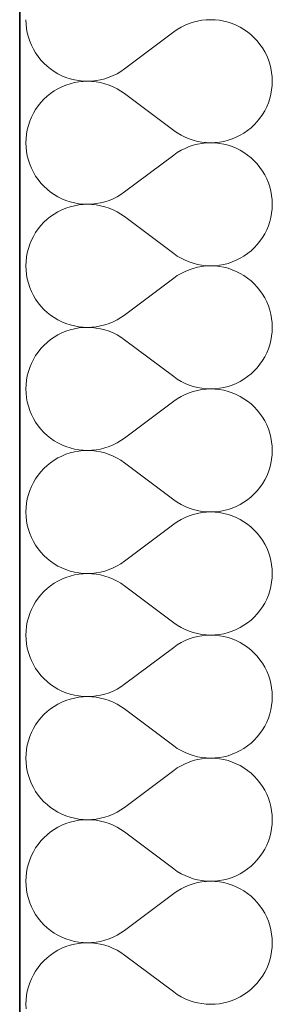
# Model space of a CAD drawing. Header units: millimetres. Extents: x -1465 to 393277, y -3788 to 454312.
# Tile 875 of 958: x 348723 to 348879, y 368193 to 368802. Entities that reach past the tile are written whole.
import ezdxf

# ---------------------------------------------------------------- set-up
doc = ezdxf.new("R2010")
doc.units = ezdxf.units.MM
doc.layers.add('- A - ocieplenie', color=8, linetype='Continuous')

# ---------------------------------------------------------------- blocks, each defined once
blk = doc.blocks.new('*X29')
at = {"layer": '- A - ocieplenie', "linetype": 'Continuous', "lineweight": 13, "ltscale": 100}
for p, q in [((19781.29, 395214.04), (19781.38, 395211.32)), ((19781.38, 395211.32), (19781.68, 395208.62)), ((19877.29, 395209.36), (19874.95, 395207.97)), ((19879.72, 395210.58), (19877.29, 395209.36)), ((19882.23, 395211.63), (19879.72, 395210.58)), ((19884.81, 395212.49), (19882.23, 395211.63)), ((19887.45, 395213.16), (19884.81, 395212.49)), ((19890.13, 395213.65), (19887.45, 395213.16)), ((19892.83, 395213.94), (19890.13, 395213.65)), ((19895.55, 395214.04), (19892.83, 395213.94)), ((19898.27, 395213.94), (19895.55, 395214.04)), ((19900.97, 395213.66), (19898.27, 395213.94)), ((19903.65, 395213.17), (19900.97, 395213.66)), ((19906.29, 395212.5), (19903.65, 395213.17)), ((19908.87, 395211.64), (19906.29, 395212.5)), ((19911.38, 395210.6), (19908.87, 395211.64)), ((19913.82, 395209.39), (19911.38, 395210.6)), ((19916.16, 395208), (19913.82, 395209.39)), ((19781.68, 395208.62), (19782.16, 395205.94)), ((19782.16, 395205.94), (19782.83, 395203.3)), ((19782.83, 395203.3), (19783.69, 395200.72)), ((19872.72, 395206.42), (19842.24, 395183.56)), ((19874.95, 395207.97), (19872.72, 395206.42)), ((19918.39, 395206.45), (19916.16, 395208)), ((19920.51, 395204.74), (19918.39, 395206.45)), ((19922.5, 395202.89), (19920.51, 395204.74)), ((19783.69, 395200.72), (19784.73, 395198.21)), ((19784.73, 395198.21), (19785.95, 395195.78)), ((19924.36, 395200.9), (19922.5, 395202.89)), ((19926.06, 395198.78), (19924.36, 395200.9)), ((19927.62, 395196.55), (19926.06, 395198.78)), ((19785.95, 395195.78), (19787.34, 395193.44)), ((19787.34, 395193.44), (19788.89, 395191.2)), ((19788.89, 395191.2), (19790.6, 395189.08)), ((19929.01, 395194.21), (19927.62, 395196.55)), ((19930.22, 395191.78), (19929.01, 395194.21)), ((19931.26, 395189.26), (19930.22, 395191.78)), ((19790.6, 395189.08), (19792.45, 395187.09)), ((19792.45, 395187.09), (19794.45, 395185.24)), ((19794.45, 395185.24), (19796.56, 395183.53)), ((19932.12, 395186.68), (19931.26, 395189.26)), ((19932.8, 395184.05), (19932.12, 395186.68)), ((19796.56, 395183.53), (19798.8, 395181.98)), ((19798.8, 395181.98), (19801.14, 395180.6)), ((19801.14, 395180.6), (19803.57, 395179.38)), ((19803.57, 395179.38), (19806.09, 395178.34)), ((19832.72, 395178.36), (19835.24, 395179.4)), ((19835.24, 395179.4), (19837.67, 395180.62)), ((19837.67, 395180.62), (19840.01, 395182.01)), ((19840.01, 395182.01), (19842.24, 395183.56)), ((19933.28, 395181.37), (19932.8, 395184.05)), ((19933.57, 395178.66), (19933.28, 395181.37)), ((19806.09, 395173.55), (19803.57, 395172.51)), ((19806.09, 395178.34), (19808.67, 395177.48)), ((19808.67, 395174.41), (19806.09, 395173.55)), ((19808.67, 395177.48), (19811.31, 395176.81)), ((19811.31, 395175.08), (19808.67, 395174.41)), ((19811.31, 395176.81), (19813.98, 395176.33)), ((19813.98, 395175.56), (19811.31, 395175.08)), ((19813.98, 395176.33), (19816.69, 395176.04)), ((19816.69, 395175.85), (19813.98, 395175.56)), ((19816.69, 395176.04), (19819.41, 395175.94)), ((19819.41, 395175.94), (19816.69, 395175.85)), ((19819.41, 395175.94), (19822.13, 395176.04)), ((19822.13, 395175.85), (19819.41, 395175.94)), ((19822.13, 395176.04), (19824.83, 395176.34)), ((19824.83, 395175.55), (19822.13, 395175.85)), ((19824.83, 395176.34), (19827.51, 395176.82)), ((19827.51, 395175.07), (19824.83, 395175.55)), ((19827.51, 395176.82), (19830.14, 395177.5)), ((19830.14, 395174.39), (19827.51, 395175.07)), ((19830.14, 395177.5), (19832.72, 395178.36)), ((19832.72, 395173.53), (19830.14, 395174.39)), ((19835.24, 395172.49), (19832.72, 395173.53)), ((19933.28, 395170.52), (19933.57, 395173.23)), ((19933.67, 395175.94), (19933.57, 395178.66)), ((19933.57, 395173.23), (19933.67, 395175.94)), ((19794.45, 395166.65), (19792.45, 395164.8)), ((19796.56, 395168.35), (19794.45, 395166.65)), ((19798.8, 395169.91), (19796.56, 395168.35)), ((19801.14, 395171.29), (19798.8, 395169.91)), ((19803.57, 395172.51), (19801.14, 395171.29)), ((19837.67, 395171.27), (19835.24, 395172.49)), ((19840.01, 395169.88), (19837.67, 395171.27)), ((19842.24, 395168.33), (19840.01, 395169.88)), ((19872.72, 395145.47), (19842.24, 395168.33)), ((19932.12, 395165.21), (19932.8, 395167.84)), ((19932.8, 395167.84), (19933.28, 395170.52)), ((19788.89, 395160.69), (19787.34, 395158.45)), ((19790.6, 395162.8), (19788.89, 395160.69)), ((19792.45, 395164.8), (19790.6, 395162.8)), ((19930.22, 395160.11), (19931.26, 395162.63)), ((19931.26, 395162.63), (19932.12, 395165.21)), ((19785.95, 395156.11), (19784.73, 395153.68)), ((19787.34, 395158.45), (19785.95, 395156.11)), ((19926.06, 395153.11), (19927.62, 395155.34)), ((19927.62, 395155.34), (19929.01, 395157.68)), ((19929.01, 395157.68), (19930.22, 395160.11)), ((19782.83, 395148.59), (19782.16, 395145.95)), ((19783.69, 395151.17), (19782.83, 395148.59)), ((19784.73, 395153.68), (19783.69, 395151.17)), ((19920.51, 395147.15), (19922.5, 395149)), ((19922.5, 395149), (19924.36, 395150.99)), ((19924.36, 395150.99), (19926.06, 395153.11)), ((19781.68, 395143.27), (19781.38, 395140.57)), ((19782.16, 395145.95), (19781.68, 395143.27)), ((19872.72, 395145.47), (19874.95, 395143.91)), ((19874.95, 395143.91), (19877.29, 395142.52)), ((19877.29, 395142.52), (19879.72, 395141.3)), ((19911.38, 395141.28), (19913.82, 395142.5)), ((19913.82, 395142.5), (19916.16, 395143.89)), ((19916.16, 395143.89), (19918.39, 395145.44)), ((19918.39, 395145.44), (19920.51, 395147.15)), ((19781.38, 395140.57), (19781.29, 395137.85)), ((19781.29, 395137.85), (19781.38, 395135.13)), ((19879.72, 395141.3), (19882.23, 395140.26)), ((19882.23, 395140.26), (19884.81, 395139.4)), ((19884.81, 395136.3), (19882.23, 395135.44)), ((19884.81, 395139.4), (19887.45, 395138.73)), ((19887.45, 395136.97), (19884.81, 395136.3)), ((19887.45, 395138.73), (19890.13, 395138.24)), ((19890.13, 395137.46), (19887.45, 395136.97)), ((19890.13, 395138.24), (19892.83, 395137.95)), ((19892.83, 395137.75), (19890.13, 395137.46)), ((19892.83, 395137.95), (19895.55, 395137.85)), ((19895.55, 395137.85), (19892.83, 395137.75)), ((19895.55, 395137.85), (19898.27, 395137.94)), ((19898.27, 395137.75), (19895.55, 395137.85)), ((19898.27, 395137.94), (19900.97, 395138.23)), ((19900.97, 395137.46), (19898.27, 395137.75)), ((19900.97, 395138.23), (19903.65, 395138.72)), ((19903.65, 395136.98), (19900.97, 395137.46)), ((19903.65, 395138.72), (19906.29, 395139.39)), ((19906.29, 395136.31), (19903.65, 395136.98)), ((19906.29, 395139.39), (19908.87, 395140.24)), ((19908.87, 395135.45), (19906.29, 395136.31)), ((19908.87, 395140.24), (19911.38, 395141.28)), ((19781.38, 395135.13), (19781.68, 395132.43)), ((19781.68, 395132.43), (19782.16, 395129.75)), ((19872.72, 395130.23), (19842.24, 395107.37)), ((19874.95, 395131.78), (19872.72, 395130.23)), ((19877.29, 395133.17), (19874.95, 395131.78)), ((19879.72, 395134.39), (19877.29, 395133.17)), ((19882.23, 395135.44), (19879.72, 395134.39)), ((19911.38, 395134.41), (19908.87, 395135.45)), ((19913.82, 395133.2), (19911.38, 395134.41)), ((19916.16, 395131.81), (19913.82, 395133.2)), ((19918.39, 395130.26), (19916.16, 395131.81)), ((19920.51, 395128.55), (19918.39, 395130.26)), ((19782.16, 395129.75), (19782.83, 395127.11)), ((19782.83, 395127.11), (19783.69, 395124.53)), ((19783.69, 395124.53), (19784.73, 395122.02)), ((19922.5, 395126.7), (19920.51, 395128.55)), ((19924.36, 395124.71), (19922.5, 395126.7)), ((19926.06, 395122.59), (19924.36, 395124.71)), ((19784.73, 395122.02), (19785.95, 395119.59)), ((19785.95, 395119.59), (19787.34, 395117.25)), ((19927.62, 395120.36), (19926.06, 395122.59)), ((19929.01, 395118.02), (19927.62, 395120.36)), ((19930.22, 395115.59), (19929.01, 395118.02)), ((19787.34, 395117.25), (19788.89, 395115.01)), ((19788.89, 395115.01), (19790.6, 395112.89)), ((19790.6, 395112.89), (19792.45, 395110.9)), ((19931.26, 395113.07), (19930.22, 395115.59)), ((19932.12, 395110.49), (19931.26, 395113.07)), ((19792.45, 395110.9), (19794.45, 395109.05)), ((19794.45, 395109.05), (19796.56, 395107.34)), ((19796.56, 395107.34), (19798.8, 395105.79)), ((19798.8, 395105.79), (19801.14, 395104.41)), ((19837.67, 395104.43), (19840.01, 395105.82)), ((19840.01, 395105.82), (19842.24, 395107.37)), ((19932.8, 395107.86), (19932.12, 395110.49)), ((19933.28, 395105.18), (19932.8, 395107.86)), ((19801.14, 395104.41), (19803.57, 395103.19)), ((19803.57, 395103.19), (19806.09, 395102.15)), ((19806.09, 395102.15), (19808.67, 395101.29)), ((19808.67, 395101.29), (19811.31, 395100.62)), ((19811.31, 395100.62), (19813.98, 395100.14)), ((19813.98, 395100.14), (19816.69, 395099.85)), ((19816.69, 395099.66), (19813.98, 395099.37)), ((19816.69, 395099.85), (19819.41, 395099.75)), ((19819.41, 395099.75), (19816.69, 395099.66)), ((19819.41, 395099.75), (19822.13, 395099.85)), ((19822.13, 395099.66), (19819.41, 395099.75)), ((19822.13, 395099.85), (19824.83, 395100.15)), ((19824.83, 395099.36), (19822.13, 395099.66)), ((19824.83, 395100.15), (19827.51, 395100.63)), ((19827.51, 395100.63), (19830.14, 395101.31)), ((19830.14, 395101.31), (19832.72, 395102.17)), ((19832.72, 395102.17), (19835.24, 395103.21)), ((19835.24, 395103.21), (19837.67, 395104.43)), ((19933.57, 395102.47), (19933.28, 395105.18)), ((19933.67, 395099.75), (19933.57, 395102.47)), ((19933.57, 395097.04), (19933.67, 395099.75)), ((19798.8, 395093.72), (19796.56, 395092.16)), ((19801.14, 395095.1), (19798.8, 395093.72)), ((19803.57, 395096.32), (19801.14, 395095.1)), ((19806.09, 395097.36), (19803.57, 395096.32)), ((19808.67, 395098.22), (19806.09, 395097.36)), ((19811.31, 395098.89), (19808.67, 395098.22)), ((19813.98, 395099.37), (19811.31, 395098.89)), ((19827.51, 395098.88), (19824.83, 395099.36)), ((19830.14, 395098.2), (19827.51, 395098.88)), ((19832.72, 395097.34), (19830.14, 395098.2)), ((19835.24, 395096.3), (19832.72, 395097.34)), ((19837.67, 395095.08), (19835.24, 395096.3)), ((19840.01, 395093.69), (19837.67, 395095.08)), ((19842.24, 395092.14), (19840.01, 395093.69)), ((19932.8, 395091.65), (19933.28, 395094.33)), ((19933.28, 395094.33), (19933.57, 395097.04)), ((19792.45, 395088.6), (19790.6, 395086.61)), ((19794.45, 395090.46), (19792.45, 395088.6)), ((19796.56, 395092.16), (19794.45, 395090.46)), ((19872.72, 395069.28), (19842.24, 395092.14)), ((19931.26, 395086.44), (19932.12, 395089.02)), ((19932.12, 395089.02), (19932.8, 395091.65)), ((19787.34, 395082.26), (19785.95, 395079.92)), ((19788.89, 395084.5), (19787.34, 395082.26)), ((19790.6, 395086.61), (19788.89, 395084.5)), ((19927.62, 395079.15), (19929.01, 395081.49)), ((19929.01, 395081.49), (19930.22, 395083.92)), ((19930.22, 395083.92), (19931.26, 395086.44)), ((19784.73, 395077.49), (19783.69, 395074.98)), ((19785.95, 395079.92), (19784.73, 395077.49)), ((19924.36, 395074.8), (19926.06, 395076.92)), ((19926.06, 395076.92), (19927.62, 395079.15)), ((19782.16, 395069.76), (19781.68, 395067.08)), ((19782.83, 395072.4), (19782.16, 395069.76)), ((19783.69, 395074.98), (19782.83, 395072.4)), ((19872.72, 395069.28), (19874.95, 395067.72)), ((19916.16, 395067.7), (19918.39, 395069.25)), ((19918.39, 395069.25), (19920.51, 395070.95)), ((19920.51, 395070.95), (19922.5, 395072.81)), ((19922.5, 395072.81), (19924.36, 395074.8)), ((19781.38, 395064.38), (19781.29, 395061.66)), ((19781.68, 395067.08), (19781.38, 395064.38)), ((19874.95, 395067.72), (19877.29, 395066.33)), ((19877.29, 395066.33), (19879.72, 395065.11)), ((19879.72, 395065.11), (19882.23, 395064.07)), ((19882.23, 395064.07), (19884.81, 395063.21)), ((19884.81, 395063.21), (19887.45, 395062.54)), ((19903.65, 395062.52), (19906.29, 395063.2)), ((19906.29, 395063.2), (19908.87, 395064.05)), ((19908.87, 395064.05), (19911.38, 395065.09)), ((19911.38, 395065.09), (19913.82, 395066.31)), ((19913.82, 395066.31), (19916.16, 395067.7)), ((19781.29, 395061.66), (19781.38, 395058.94)), ((19781.38, 395058.94), (19781.68, 395056.24)), ((19877.29, 395056.98), (19874.95, 395055.59)), ((19879.72, 395058.2), (19877.29, 395056.98)), ((19882.23, 395059.25), (19879.72, 395058.2)), ((19884.81, 395060.11), (19882.23, 395059.25)), ((19887.45, 395060.78), (19884.81, 395060.11)), ((19887.45, 395062.54), (19890.13, 395062.05)), ((19890.13, 395061.27), (19887.45, 395060.78)), ((19890.13, 395062.05), (19892.83, 395061.76)), ((19892.83, 395061.56), (19890.13, 395061.27)), ((19892.83, 395061.76), (19895.55, 395061.66)), ((19895.55, 395061.66), (19892.83, 395061.56)), ((19895.55, 395061.66), (19898.27, 395061.75)), ((19898.27, 395061.56), (19895.55, 395061.66)), ((19898.27, 395061.75), (19900.97, 395062.04)), ((19900.97, 395061.27), (19898.27, 395061.56)), ((19900.97, 395062.04), (19903.65, 395062.52)), ((19903.65, 395060.79), (19900.97, 395061.27)), ((19906.29, 395060.12), (19903.65, 395060.79)), ((19908.87, 395059.26), (19906.29, 395060.12)), ((19911.38, 395058.22), (19908.87, 395059.26)), ((19913.82, 395057.01), (19911.38, 395058.22)), ((19916.16, 395055.62), (19913.82, 395057.01)), ((19781.68, 395056.24), (19782.16, 395053.56)), ((19782.16, 395053.56), (19782.83, 395050.92)), ((19782.83, 395050.92), (19783.69, 395048.34)), ((19872.72, 395054.04), (19842.24, 395031.18)), ((19874.95, 395055.59), (19872.72, 395054.04)), ((19918.39, 395054.07), (19916.16, 395055.62)), ((19920.51, 395052.36), (19918.39, 395054.07)), ((19922.5, 395050.51), (19920.51, 395052.36)), ((19783.69, 395048.34), (19784.73, 395045.83)), ((19784.73, 395045.83), (19785.95, 395043.39)), ((19924.36, 395048.52), (19922.5, 395050.51)), ((19926.06, 395046.4), (19924.36, 395048.52)), ((19927.62, 395044.17), (19926.06, 395046.4)), ((19785.95, 395043.39), (19787.34, 395041.06)), ((19787.34, 395041.06), (19788.89, 395038.82)), ((19788.89, 395038.82), (19790.6, 395036.7)), ((19929.01, 395041.83), (19927.62, 395044.17)), ((19930.22, 395039.39), (19929.01, 395041.83)), ((19931.26, 395036.88), (19930.22, 395039.39)), ((19790.6, 395036.7), (19792.45, 395034.71)), ((19792.45, 395034.71), (19794.45, 395032.86)), ((19794.45, 395032.86), (19796.56, 395031.15)), ((19932.12, 395034.3), (19931.26, 395036.88)), ((19932.8, 395031.66), (19932.12, 395034.3)), ((19796.56, 395031.15), (19798.8, 395029.6)), ((19798.8, 395029.6), (19801.14, 395028.22)), ((19801.14, 395028.22), (19803.57, 395027)), ((19803.57, 395027), (19806.09, 395025.96)), ((19832.72, 395025.98), (19835.24, 395027.02)), ((19835.24, 395027.02), (19837.67, 395028.24)), ((19837.67, 395028.24), (19840.01, 395029.63)), ((19840.01, 395029.63), (19842.24, 395031.18)), ((19933.28, 395028.99), (19932.8, 395031.66)), ((19933.57, 395026.28), (19933.28, 395028.99)), ((19806.09, 395021.17), (19803.57, 395020.13)), ((19806.09, 395025.96), (19808.67, 395025.1)), ((19808.67, 395022.03), (19806.09, 395021.17)), ((19808.67, 395025.1), (19811.31, 395024.43)), ((19811.31, 395022.7), (19808.67, 395022.03)), ((19811.31, 395024.43), (19813.98, 395023.95)), ((19813.98, 395023.18), (19811.31, 395022.7)), ((19813.98, 395023.95), (19816.69, 395023.66)), ((19816.69, 395023.47), (19813.98, 395023.18)), ((19816.69, 395023.66), (19819.41, 395023.56)), ((19819.41, 395023.56), (19816.69, 395023.47)), ((19819.41, 395023.56), (19822.13, 395023.66)), ((19822.13, 395023.46), (19819.41, 395023.56)), ((19822.13, 395023.66), (19824.83, 395023.96)), ((19824.83, 395023.17), (19822.13, 395023.46)), ((19824.83, 395023.96), (19827.51, 395024.44)), ((19827.51, 395022.69), (19824.83, 395023.17)), ((19827.51, 395024.44), (19830.14, 395025.11)), ((19830.14, 395022.01), (19827.51, 395022.69)), ((19830.14, 395025.11), (19832.72, 395025.98)), ((19832.72, 395021.15), (19830.14, 395022.01)), ((19835.24, 395020.11), (19832.72, 395021.15)), ((19933.28, 395018.14), (19933.57, 395020.84)), ((19933.67, 395023.56), (19933.57, 395026.28)), ((19933.57, 395020.84), (19933.67, 395023.56)), ((19794.45, 395014.27), (19792.45, 395012.41)), ((19796.56, 395015.97), (19794.45, 395014.27)), ((19798.8, 395017.52), (19796.56, 395015.97)), ((19801.14, 395018.91), (19798.8, 395017.52)), ((19803.57, 395020.13), (19801.14, 395018.91)), ((19837.67, 395018.89), (19835.24, 395020.11)), ((19840.01, 395017.5), (19837.67, 395018.89)), ((19842.24, 395015.94), (19840.01, 395017.5)), ((19872.72, 394993.09), (19842.24, 395015.94)), ((19932.12, 395012.83), (19932.8, 395015.46)), ((19932.8, 395015.46), (19933.28, 395018.14)), ((19788.89, 395008.31), (19787.34, 395006.07)), ((19790.6, 395010.42), (19788.89, 395008.31)), ((19792.45, 395012.41), (19790.6, 395010.42)), ((19930.22, 395007.73), (19931.26, 395010.25)), ((19931.26, 395010.25), (19932.12, 395012.83)), ((19785.95, 395003.73), (19784.73, 395001.3)), ((19787.34, 395006.07), (19785.95, 395003.73)), ((19926.06, 395000.73), (19927.62, 395002.96)), ((19927.62, 395002.96), (19929.01, 395005.3)), ((19929.01, 395005.3), (19930.22, 395007.73)), ((19782.83, 394996.21), (19782.16, 394993.57)), ((19783.69, 394998.79), (19782.83, 394996.21)), ((19784.73, 395001.3), (19783.69, 394998.79)), ((19920.51, 394994.76), (19922.5, 394996.62)), ((19922.5, 394996.62), (19924.36, 394998.61)), ((19924.36, 394998.61), (19926.06, 395000.73)), ((19781.68, 394990.89), (19781.38, 394988.19)), ((19782.16, 394993.57), (19781.68, 394990.89)), ((19872.72, 394993.09), (19874.95, 394991.53)), ((19874.95, 394991.53), (19877.29, 394990.14)), ((19877.29, 394990.14), (19879.72, 394988.92)), ((19911.38, 394988.9), (19913.82, 394990.12)), ((19913.82, 394990.12), (19916.16, 394991.51)), ((19916.16, 394991.51), (19918.39, 394993.06)), ((19918.39, 394993.06), (19920.51, 394994.76)), ((19781.38, 394988.19), (19781.29, 394985.47)), ((19781.29, 394985.47), (19781.38, 394982.75)), ((19879.72, 394988.92), (19882.23, 394987.88)), ((19882.23, 394987.88), (19884.81, 394987.02)), ((19884.81, 394983.92), (19882.23, 394983.06)), ((19884.81, 394987.02), (19887.45, 394986.34)), ((19887.45, 394984.59), (19884.81, 394983.92)), ((19887.45, 394986.34), (19890.13, 394985.86)), ((19890.13, 394985.08), (19887.45, 394984.59)), ((19890.13, 394985.86), (19892.83, 394985.57)), ((19892.83, 394985.37), (19890.13, 394985.08)), ((19892.83, 394985.57), (19895.55, 394985.47)), ((19895.55, 394985.47), (19892.83, 394985.37)), ((19895.55, 394985.47), (19898.27, 394985.56)), ((19898.27, 394985.37), (19895.55, 394985.47)), ((19898.27, 394985.56), (19900.97, 394985.85)), ((19900.97, 394985.08), (19898.27, 394985.37)), ((19900.97, 394985.85), (19903.65, 394986.33)), ((19903.65, 394984.6), (19900.97, 394985.08)), ((19903.65, 394986.33), (19906.29, 394987.01)), ((19906.29, 394983.93), (19903.65, 394984.6)), ((19906.29, 394987.01), (19908.87, 394987.86)), ((19908.87, 394983.07), (19906.29, 394983.93)), ((19908.87, 394987.86), (19911.38, 394988.9)), ((19781.38, 394982.75), (19781.68, 394980.04)), ((19781.68, 394980.04), (19782.16, 394977.37)), ((19872.72, 394977.85), (19842.24, 394954.99)), ((19874.95, 394979.4), (19872.72, 394977.85)), ((19877.29, 394980.79), (19874.95, 394979.4)), ((19879.72, 394982.01), (19877.29, 394980.79)), ((19882.23, 394983.06), (19879.72, 394982.01)), ((19911.38, 394982.03), (19908.87, 394983.07)), ((19913.82, 394980.82), (19911.38, 394982.03)), ((19916.16, 394979.43), (19913.82, 394980.82)), ((19918.39, 394977.88), (19916.16, 394979.43)), ((19920.51, 394976.17), (19918.39, 394977.88)), ((19782.16, 394977.37), (19782.83, 394974.73)), ((19782.83, 394974.73), (19783.69, 394972.15)), ((19783.69, 394972.15), (19784.73, 394969.64)), ((19922.5, 394974.32), (19920.51, 394976.17)), ((19924.36, 394972.33), (19922.5, 394974.32)), ((19926.06, 394970.21), (19924.36, 394972.33)), ((19784.73, 394969.64), (19785.95, 394967.2)), ((19785.95, 394967.2), (19787.34, 394964.87)), ((19927.62, 394967.98), (19926.06, 394970.21)), ((19929.01, 394965.64), (19927.62, 394967.98)), ((19930.22, 394963.2), (19929.01, 394965.64)), ((19787.34, 394964.87), (19788.89, 394962.63)), ((19788.89, 394962.63), (19790.6, 394960.51)), ((19790.6, 394960.51), (19792.45, 394958.52)), ((19931.26, 394960.69), (19930.22, 394963.2)), ((19932.12, 394958.11), (19931.26, 394960.69)), ((19792.45, 394958.52), (19794.45, 394956.67)), ((19794.45, 394956.67), (19796.56, 394954.96)), ((19796.56, 394954.96), (19798.8, 394953.41)), ((19798.8, 394953.41), (19801.14, 394952.03)), ((19837.67, 394952.05), (19840.01, 394953.44)), ((19840.01, 394953.44), (19842.24, 394954.99)), ((19932.8, 394955.47), (19932.12, 394958.11)), ((19933.28, 394952.8), (19932.8, 394955.47)), ((19801.14, 394952.03), (19803.57, 394950.81)), ((19803.57, 394950.81), (19806.09, 394949.77)), ((19806.09, 394949.77), (19808.67, 394948.91)), ((19808.67, 394948.91), (19811.31, 394948.24)), ((19811.31, 394948.24), (19813.98, 394947.76)), ((19813.98, 394947.76), (19816.69, 394947.47)), ((19816.69, 394947.28), (19813.98, 394946.99)), ((19816.69, 394947.47), (19819.41, 394947.37)), ((19819.41, 394947.37), (19816.69, 394947.28)), ((19819.41, 394947.37), (19822.13, 394947.47)), ((19822.13, 394947.27), (19819.41, 394947.37)), ((19822.13, 394947.47), (19824.83, 394947.76)), ((19824.83, 394946.98), (19822.13, 394947.27)), ((19824.83, 394947.76), (19827.51, 394948.25)), ((19827.51, 394948.25), (19830.14, 394948.92)), ((19830.14, 394948.92), (19832.72, 394949.79)), ((19832.72, 394949.79), (19835.24, 394950.83)), ((19835.24, 394950.83), (19837.67, 394952.05)), ((19933.57, 394950.09), (19933.28, 394952.8)), ((19933.67, 394947.37), (19933.57, 394950.09)), ((19933.57, 394944.65), (19933.67, 394947.37)), ((19798.8, 394941.33), (19796.56, 394939.78)), ((19801.14, 394942.72), (19798.8, 394941.33)), ((19803.57, 394943.94), (19801.14, 394942.72)), ((19806.09, 394944.98), (19803.57, 394943.94)), ((19808.67, 394945.84), (19806.09, 394944.98)), ((19811.31, 394946.51), (19808.67, 394945.84)), ((19813.98, 394946.99), (19811.31, 394946.51)), ((19827.51, 394946.5), (19824.83, 394946.98)), ((19830.14, 394945.82), (19827.51, 394946.5)), ((19832.72, 394944.96), (19830.14, 394945.82)), ((19835.24, 394943.92), (19832.72, 394944.96)), ((19837.67, 394942.7), (19835.24, 394943.92)), ((19840.01, 394941.31), (19837.67, 394942.7)), ((19842.24, 394939.75), (19840.01, 394941.31)), ((19932.8, 394939.27), (19933.28, 394941.95)), ((19933.28, 394941.95), (19933.57, 394944.65)), ((19792.45, 394936.22), (19790.6, 394934.23)), ((19794.45, 394938.08), (19792.45, 394936.22)), ((19796.56, 394939.78), (19794.45, 394938.08)), ((19872.72, 394916.9), (19842.24, 394939.75)), ((19931.26, 394934.05), (19932.12, 394936.64)), ((19932.12, 394936.64), (19932.8, 394939.27)), ((19787.34, 394929.88), (19785.95, 394927.54)), ((19788.89, 394932.12), (19787.34, 394929.88)), ((19790.6, 394934.23), (19788.89, 394932.12)), ((19927.62, 394926.77), (19929.01, 394929.11)), ((19929.01, 394929.11), (19930.22, 394931.54)), ((19930.22, 394931.54), (19931.26, 394934.05)), ((19784.73, 394925.11), (19783.69, 394922.6)), ((19785.95, 394927.54), (19784.73, 394925.11)), ((19924.36, 394922.42), (19926.06, 394924.54)), ((19926.06, 394924.54), (19927.62, 394926.77)), ((19782.16, 394917.38), (19781.68, 394914.7)), ((19782.83, 394920.01), (19782.16, 394917.38)), ((19783.69, 394922.6), (19782.83, 394920.01)), ((19872.72, 394916.9), (19874.95, 394915.34)), ((19916.16, 394915.32), (19918.39, 394916.87)), ((19918.39, 394916.87), (19920.51, 394918.57)), ((19920.51, 394918.57), (19922.5, 394920.43)), ((19922.5, 394920.43), (19924.36, 394922.42)), ((19781.38, 394912), (19781.29, 394909.28)), ((19781.68, 394914.7), (19781.38, 394912)), ((19874.95, 394915.34), (19877.29, 394913.95)), ((19877.29, 394913.95), (19879.72, 394912.73)), ((19879.72, 394912.73), (19882.23, 394911.69)), ((19882.23, 394911.69), (19884.81, 394910.83)), ((19884.81, 394910.83), (19887.45, 394910.15)), ((19903.65, 394910.14), (19906.29, 394910.82)), ((19906.29, 394910.82), (19908.87, 394911.67)), ((19908.87, 394911.67), (19911.38, 394912.71)), ((19911.38, 394912.71), (19913.82, 394913.93)), ((19913.82, 394913.93), (19916.16, 394915.32)), ((19781.29, 394909.28), (19781.38, 394906.56)), ((19781.38, 394906.56), (19781.68, 394903.85)), ((19877.29, 394904.6), (19874.95, 394903.21)), ((19879.72, 394905.82), (19877.29, 394904.6)), ((19882.23, 394906.87), (19879.72, 394905.82)), ((19884.81, 394907.73), (19882.23, 394906.87)), ((19887.45, 394908.4), (19884.81, 394907.73)), ((19887.45, 394910.15), (19890.13, 394909.67)), ((19890.13, 394908.89), (19887.45, 394908.4)), ((19890.13, 394909.67), (19892.83, 394909.38)), ((19892.83, 394909.18), (19890.13, 394908.89)), ((19892.83, 394909.38), (19895.55, 394909.28)), ((19895.55, 394909.28), (19892.83, 394909.18)), ((19895.55, 394909.28), (19898.27, 394909.37)), ((19898.27, 394909.18), (19895.55, 394909.28)), ((19898.27, 394909.37), (19900.97, 394909.66)), ((19900.97, 394908.89), (19898.27, 394909.18)), ((19900.97, 394909.66), (19903.65, 394910.14)), ((19903.65, 394908.41), (19900.97, 394908.89)), ((19906.29, 394907.74), (19903.65, 394908.41)), ((19908.87, 394906.88), (19906.29, 394907.74)), ((19911.38, 394905.84), (19908.87, 394906.88)), ((19913.82, 394904.63), (19911.38, 394905.84)), ((19916.16, 394903.24), (19913.82, 394904.63)), ((19781.68, 394903.85), (19782.16, 394901.18)), ((19782.16, 394901.18), (19782.83, 394898.54)), ((19782.83, 394898.54), (19783.69, 394895.96)), ((19872.72, 394901.66), (19842.24, 394878.8)), ((19874.95, 394903.21), (19872.72, 394901.66)), ((19918.39, 394901.69), (19916.16, 394903.24)), ((19920.51, 394899.98), (19918.39, 394901.69)), ((19922.5, 394898.13), (19920.51, 394899.98)), ((19783.69, 394895.96), (19784.73, 394893.45)), ((19784.73, 394893.45), (19785.95, 394891.01)), ((19924.36, 394896.14), (19922.5, 394898.13)), ((19926.06, 394894.02), (19924.36, 394896.14)), ((19927.62, 394891.79), (19926.06, 394894.02)), ((19785.95, 394891.01), (19787.34, 394888.67)), ((19787.34, 394888.67), (19788.89, 394886.44)), ((19788.89, 394886.44), (19790.6, 394884.32)), ((19929.01, 394889.45), (19927.62, 394891.79)), ((19930.22, 394887.01), (19929.01, 394889.45)), ((19931.26, 394884.5), (19930.22, 394887.01)), ((19790.6, 394884.32), (19792.45, 394882.33)), ((19792.45, 394882.33), (19794.45, 394880.48)), ((19794.45, 394880.48), (19796.56, 394878.77)), ((19932.12, 394881.92), (19931.26, 394884.5)), ((19932.8, 394879.28), (19932.12, 394881.92)), ((19796.56, 394878.77), (19798.8, 394877.22)), ((19798.8, 394877.22), (19801.14, 394875.83)), ((19801.14, 394875.83), (19803.57, 394874.62)), ((19803.57, 394874.62), (19806.09, 394873.58)), ((19832.72, 394873.6), (19835.24, 394874.64)), ((19835.24, 394874.64), (19837.67, 394875.86)), ((19837.67, 394875.86), (19840.01, 394877.25)), ((19840.01, 394877.25), (19842.24, 394878.8)), ((19933.28, 394876.61), (19932.8, 394879.28)), ((19933.57, 394873.9), (19933.28, 394876.61)), ((19806.09, 394868.79), (19803.57, 394867.75)), ((19806.09, 394873.58), (19808.67, 394872.72)), ((19808.67, 394869.65), (19806.09, 394868.79)), ((19808.67, 394872.72), (19811.31, 394872.05)), ((19811.31, 394870.32), (19808.67, 394869.65)), ((19811.31, 394872.05), (19813.98, 394871.57)), ((19813.98, 394870.8), (19811.31, 394870.32)), ((19813.98, 394871.57), (19816.69, 394871.28)), ((19816.69, 394871.09), (19813.98, 394870.8)), ((19816.69, 394871.28), (19819.41, 394871.18)), ((19819.41, 394871.18), (19816.69, 394871.09)), ((19819.41, 394871.18), (19822.13, 394871.28)), ((19822.13, 394871.08), (19819.41, 394871.18)), ((19822.13, 394871.28), (19824.83, 394871.57)), ((19824.83, 394870.79), (19822.13, 394871.08)), ((19824.83, 394871.57), (19827.51, 394872.06)), ((19827.51, 394870.31), (19824.83, 394870.79)), ((19827.51, 394872.06), (19830.14, 394872.73)), ((19830.14, 394869.63), (19827.51, 394870.31)), ((19830.14, 394872.73), (19832.72, 394873.6)), ((19832.72, 394868.77), (19830.14, 394869.63)), ((19835.24, 394867.73), (19832.72, 394868.77)), ((19933.28, 394865.76), (19933.57, 394868.46)), ((19933.67, 394871.18), (19933.57, 394873.9)), ((19933.57, 394868.46), (19933.67, 394871.18)), ((19794.45, 394861.89), (19792.45, 394860.03)), ((19796.56, 394863.59), (19794.45, 394861.89)), ((19798.8, 394865.14), (19796.56, 394863.59)), ((19801.14, 394866.53), (19798.8, 394865.14)), ((19803.57, 394867.75), (19801.14, 394866.53)), ((19837.67, 394866.51), (19835.24, 394867.73)), ((19840.01, 394865.12), (19837.67, 394866.51)), ((19842.24, 394863.56), (19840.01, 394865.12)), ((19872.72, 394840.71), (19842.24, 394863.56)), ((19932.12, 394860.45), (19932.8, 394863.08)), ((19932.8, 394863.08), (19933.28, 394865.76)), ((19788.89, 394855.93), (19787.34, 394853.69)), ((19790.6, 394858.04), (19788.89, 394855.93)), ((19792.45, 394860.03), (19790.6, 394858.04)), ((19930.22, 394855.35), (19931.26, 394857.86)), ((19931.26, 394857.86), (19932.12, 394860.45)), ((19785.95, 394851.35), (19784.73, 394848.92)), ((19787.34, 394853.69), (19785.95, 394851.35)), ((19926.06, 394848.34), (19927.62, 394850.58)), ((19927.62, 394850.58), (19929.01, 394852.92)), ((19929.01, 394852.92), (19930.22, 394855.35)), ((19782.83, 394843.82), (19782.16, 394841.19)), ((19783.69, 394846.41), (19782.83, 394843.82)), ((19784.73, 394848.92), (19783.69, 394846.41)), ((19920.51, 394842.38), (19922.5, 394844.24)), ((19922.5, 394844.24), (19924.36, 394846.23)), ((19924.36, 394846.23), (19926.06, 394848.34)), ((19781.68, 394838.51), (19781.38, 394835.81)), ((19782.16, 394841.19), (19781.68, 394838.51)), ((19872.72, 394840.71), (19874.95, 394839.15)), ((19874.95, 394839.15), (19877.29, 394837.76)), ((19877.29, 394837.76), (19879.72, 394836.54)), ((19911.38, 394836.52), (19913.82, 394837.74)), ((19913.82, 394837.74), (19916.16, 394839.13)), ((19916.16, 394839.13), (19918.39, 394840.68)), ((19918.39, 394840.68), (19920.51, 394842.38)), ((19781.38, 394835.81), (19781.29, 394833.09)), ((19781.29, 394833.09), (19781.38, 394830.37)), ((19879.72, 394836.54), (19882.23, 394835.5)), ((19882.23, 394835.5), (19884.81, 394834.64)), ((19884.81, 394831.54), (19882.23, 394830.67)), ((19884.81, 394834.64), (19887.45, 394833.96)), ((19887.45, 394832.21), (19884.81, 394831.54)), ((19887.45, 394833.96), (19890.13, 394833.48)), ((19890.13, 394832.7), (19887.45, 394832.21)), ((19890.13, 394833.48), (19892.83, 394833.19)), ((19892.83, 394832.99), (19890.13, 394832.7)), ((19892.83, 394833.19), (19895.55, 394833.09)), ((19895.55, 394833.09), (19892.83, 394832.99)), ((19895.55, 394833.09), (19898.27, 394833.18)), ((19898.27, 394832.99), (19895.55, 394833.09)), ((19898.27, 394833.18), (19900.97, 394833.47)), ((19900.97, 394832.7), (19898.27, 394832.99)), ((19900.97, 394833.47), (19903.65, 394833.95)), ((19903.65, 394832.22), (19900.97, 394832.7)), ((19903.65, 394833.95), (19906.29, 394834.62)), ((19906.29, 394831.55), (19903.65, 394832.22)), ((19906.29, 394834.62), (19908.87, 394835.48)), ((19908.87, 394830.69), (19906.29, 394831.55)), ((19908.87, 394835.48), (19911.38, 394836.52)), ((19781.38, 394830.37), (19781.68, 394827.66)), ((19781.68, 394827.66), (19782.16, 394824.99)), ((19872.72, 394825.47), (19842.24, 394802.61)), ((19874.95, 394827.02), (19872.72, 394825.47)), ((19877.29, 394828.41), (19874.95, 394827.02)), ((19879.72, 394829.63), (19877.29, 394828.41)), ((19882.23, 394830.67), (19879.72, 394829.63)), ((19911.38, 394829.65), (19908.87, 394830.69)), ((19913.82, 394828.44), (19911.38, 394829.65)), ((19916.16, 394827.05), (19913.82, 394828.44)), ((19918.39, 394825.5), (19916.16, 394827.05)), ((19920.51, 394823.79), (19918.39, 394825.5)), ((19782.16, 394824.99), (19782.83, 394822.35)), ((19782.83, 394822.35), (19783.69, 394819.77)), ((19783.69, 394819.77), (19784.73, 394817.26)), ((19922.5, 394821.94), (19920.51, 394823.79)), ((19924.36, 394819.95), (19922.5, 394821.94)), ((19926.06, 394817.83), (19924.36, 394819.95)), ((19784.73, 394817.26), (19785.95, 394814.82)), ((19785.95, 394814.82), (19787.34, 394812.48)), ((19927.62, 394815.6), (19926.06, 394817.83)), ((19929.01, 394813.26), (19927.62, 394815.6)), ((19930.22, 394810.82), (19929.01, 394813.26)), ((19787.34, 394812.48), (19788.89, 394810.25)), ((19788.89, 394810.25), (19790.6, 394808.13)), ((19790.6, 394808.13), (19792.45, 394806.14)), ((19931.26, 394808.31), (19930.22, 394810.82)), ((19932.12, 394805.73), (19931.26, 394808.31)), ((19792.45, 394806.14), (19794.45, 394804.29)), ((19794.45, 394804.29), (19796.56, 394802.58)), ((19796.56, 394802.58), (19798.8, 394801.03)), ((19798.8, 394801.03), (19801.14, 394799.64)), ((19837.67, 394799.67), (19840.01, 394801.06)), ((19840.01, 394801.06), (19842.24, 394802.61)), ((19932.8, 394803.09), (19932.12, 394805.73)), ((19933.28, 394800.42), (19932.8, 394803.09)), ((19801.14, 394799.64), (19803.57, 394798.43)), ((19803.57, 394798.43), (19806.09, 394797.39)), ((19806.09, 394797.39), (19808.67, 394796.53)), ((19808.67, 394796.53), (19811.31, 394795.86)), ((19811.31, 394795.86), (19813.98, 394795.38)), ((19813.98, 394795.38), (19816.69, 394795.09)), ((19816.69, 394794.9), (19813.98, 394794.61)), ((19816.69, 394795.09), (19819.41, 394794.99)), ((19819.41, 394794.99), (19816.69, 394794.9)), ((19819.41, 394794.99), (19822.13, 394795.09)), ((19822.13, 394794.89), (19819.41, 394794.99)), ((19822.13, 394795.09), (19824.83, 394795.38)), ((19824.83, 394794.6), (19822.13, 394794.89)), ((19824.83, 394795.38), (19827.51, 394795.87)), ((19827.51, 394795.87), (19830.14, 394796.54)), ((19830.14, 394796.54), (19832.72, 394797.4)), ((19832.72, 394797.4), (19835.24, 394798.45)), ((19835.24, 394798.45), (19837.67, 394799.67)), ((19933.57, 394797.71), (19933.28, 394800.42)), ((19933.67, 394794.99), (19933.57, 394797.71)), ((19933.57, 394792.27), (19933.67, 394794.99)), ((19798.8, 394788.95), (19796.56, 394787.4)), ((19801.14, 394790.34), (19798.8, 394788.95)), ((19803.57, 394791.56), (19801.14, 394790.34)), ((19806.09, 394792.6), (19803.57, 394791.56)), ((19808.67, 394793.45), (19806.09, 394792.6)), ((19811.31, 394794.13), (19808.67, 394793.45)), ((19813.98, 394794.61), (19811.31, 394794.13)), ((19827.51, 394794.12), (19824.83, 394794.6)), ((19830.14, 394793.44), (19827.51, 394794.12)), ((19832.72, 394792.58), (19830.14, 394793.44)), ((19835.24, 394791.54), (19832.72, 394792.58)), ((19837.67, 394790.32), (19835.24, 394791.54)), ((19840.01, 394788.93), (19837.67, 394790.32)), ((19842.24, 394787.37), (19840.01, 394788.93)), ((19932.8, 394786.89), (19933.28, 394789.57)), ((19933.28, 394789.57), (19933.57, 394792.27)), ((19792.45, 394783.84), (19790.6, 394781.85)), ((19794.45, 394785.7), (19792.45, 394783.84)), ((19796.56, 394787.4), (19794.45, 394785.7)), ((19872.72, 394764.52), (19842.24, 394787.37)), ((19931.26, 394781.67), (19932.12, 394784.26)), ((19932.12, 394784.26), (19932.8, 394786.89)), ((19787.34, 394777.5), (19785.95, 394775.16)), ((19788.89, 394779.73), (19787.34, 394777.5)), ((19790.6, 394781.85), (19788.89, 394779.73)), ((19927.62, 394774.39), (19929.01, 394776.73)), ((19929.01, 394776.73), (19930.22, 394779.16)), ((19930.22, 394779.16), (19931.26, 394781.67)), ((19784.73, 394772.73), (19783.69, 394770.22)), ((19785.95, 394775.16), (19784.73, 394772.73)), ((19924.36, 394770.04), (19926.06, 394772.15)), ((19926.06, 394772.15), (19927.62, 394774.39)), ((19782.16, 394765), (19781.68, 394762.32)), ((19782.83, 394767.63), (19782.16, 394765)), ((19783.69, 394770.22), (19782.83, 394767.63)), ((19872.72, 394764.52), (19874.95, 394762.96)), ((19916.16, 394762.94), (19918.39, 394764.49)), ((19918.39, 394764.49), (19920.51, 394766.19)), ((19920.51, 394766.19), (19922.5, 394768.05)), ((19922.5, 394768.05), (19924.36, 394770.04)), ((19781.38, 394759.62), (19781.29, 394756.9)), ((19781.68, 394762.32), (19781.38, 394759.62)), ((19874.95, 394762.96), (19877.29, 394761.57)), ((19877.29, 394761.57), (19879.72, 394760.35)), ((19879.72, 394760.35), (19882.23, 394759.31)), ((19882.23, 394759.31), (19884.81, 394758.45)), ((19884.81, 394758.45), (19887.45, 394757.77)), ((19903.65, 394757.76), (19906.29, 394758.43)), ((19906.29, 394758.43), (19908.87, 394759.29)), ((19908.87, 394759.29), (19911.38, 394760.33)), ((19911.38, 394760.33), (19913.82, 394761.55)), ((19913.82, 394761.55), (19916.16, 394762.94)), ((19781.29, 394756.9), (19781.38, 394754.18)), ((19781.38, 394754.18), (19781.68, 394751.47)), ((19877.29, 394752.22), (19874.95, 394750.83)), ((19879.72, 394753.44), (19877.29, 394752.22)), ((19882.23, 394754.48), (19879.72, 394753.44)), ((19884.81, 394755.35), (19882.23, 394754.48)), ((19887.45, 394756.02), (19884.81, 394755.35)), ((19887.45, 394757.77), (19890.13, 394757.29)), ((19890.13, 394756.51), (19887.45, 394756.02)), ((19890.13, 394757.29), (19892.83, 394757)), ((19892.83, 394756.8), (19890.13, 394756.51)), ((19892.83, 394757), (19895.55, 394756.9)), ((19895.55, 394756.9), (19892.83, 394756.8)), ((19895.55, 394756.9), (19898.27, 394756.99)), ((19898.27, 394756.8), (19895.55, 394756.9)), ((19898.27, 394756.99), (19900.97, 394757.28)), ((19900.97, 394756.51), (19898.27, 394756.8)), ((19900.97, 394757.28), (19903.65, 394757.76)), ((19903.65, 394756.03), (19900.97, 394756.51)), ((19906.29, 394755.36), (19903.65, 394756.03)), ((19908.87, 394754.5), (19906.29, 394755.36)), ((19911.38, 394753.46), (19908.87, 394754.5)), ((19913.82, 394752.25), (19911.38, 394753.46)), ((19916.16, 394750.86), (19913.82, 394752.25)), ((19781.68, 394751.47), (19782.16, 394748.8)), ((19782.16, 394748.8), (19782.83, 394746.16)), ((19782.83, 394746.16), (19783.69, 394743.58)), ((19872.72, 394749.28), (19842.24, 394726.42)), ((19874.95, 394750.83), (19872.72, 394749.28)), ((19918.39, 394749.31), (19916.16, 394750.86)), ((19920.51, 394747.6), (19918.39, 394749.31)), ((19922.5, 394745.75), (19920.51, 394747.6)), ((19783.69, 394743.58), (19784.73, 394741.07)), ((19784.73, 394741.07), (19785.95, 394738.63)), ((19924.36, 394743.76), (19922.5, 394745.75)), ((19926.06, 394741.64), (19924.36, 394743.76)), ((19927.62, 394739.4), (19926.06, 394741.64)), ((19785.95, 394738.63), (19787.34, 394736.29)), ((19787.34, 394736.29), (19788.89, 394734.06)), ((19788.89, 394734.06), (19790.6, 394731.94)), ((19929.01, 394737.07), (19927.62, 394739.4)), ((19930.22, 394734.63), (19929.01, 394737.07)), ((19931.26, 394732.12), (19930.22, 394734.63)), ((19790.6, 394731.94), (19792.45, 394729.95)), ((19792.45, 394729.95), (19794.45, 394728.1)), ((19794.45, 394728.1), (19796.56, 394726.39)), ((19932.12, 394729.54), (19931.26, 394732.12)), ((19932.8, 394726.9), (19932.12, 394729.54)), ((19796.56, 394726.39), (19798.8, 394724.84)), ((19798.8, 394724.84), (19801.14, 394723.45)), ((19801.14, 394723.45), (19803.57, 394722.24)), ((19803.57, 394722.24), (19806.09, 394721.2)), ((19832.72, 394721.21), (19835.24, 394722.26)), ((19835.24, 394722.26), (19837.67, 394723.48)), ((19837.67, 394723.48), (19840.01, 394724.87)), ((19840.01, 394724.87), (19842.24, 394726.42)), ((19933.28, 394724.23), (19932.8, 394726.9)), ((19933.57, 394721.52), (19933.28, 394724.23)), ((19806.09, 394716.41), (19803.57, 394715.37)), ((19806.09, 394721.2), (19808.67, 394720.34)), ((19808.67, 394717.26), (19806.09, 394716.41)), ((19808.67, 394720.34), (19811.31, 394719.67)), ((19811.31, 394717.94), (19808.67, 394717.26)), ((19811.31, 394719.67), (19813.98, 394719.19)), ((19813.98, 394718.42), (19811.31, 394717.94)), ((19813.98, 394719.19), (19816.69, 394718.9)), ((19816.69, 394718.71), (19813.98, 394718.42)), ((19816.69, 394718.9), (19819.41, 394718.8)), ((19819.41, 394718.8), (19816.69, 394718.71)), ((19819.41, 394718.8), (19822.13, 394718.9)), ((19822.13, 394718.7), (19819.41, 394718.8)), ((19822.13, 394718.9), (19824.83, 394719.19)), ((19824.83, 394718.41), (19822.13, 394718.7)), ((19824.83, 394719.19), (19827.51, 394719.68)), ((19827.51, 394717.93), (19824.83, 394718.41)), ((19827.51, 394719.68), (19830.14, 394720.35)), ((19830.14, 394717.25), (19827.51, 394717.93)), ((19830.14, 394720.35), (19832.72, 394721.21)), ((19832.72, 394716.39), (19830.14, 394717.25)), ((19835.24, 394715.35), (19832.72, 394716.39)), ((19933.28, 394713.38), (19933.57, 394716.08)), ((19933.67, 394718.8), (19933.57, 394721.52)), ((19933.57, 394716.08), (19933.67, 394718.8)), ((19794.45, 394709.51), (19792.45, 394707.65)), ((19796.56, 394711.21), (19794.45, 394709.51)), ((19798.8, 394712.76), (19796.56, 394711.21)), ((19801.14, 394714.15), (19798.8, 394712.76)), ((19803.57, 394715.37), (19801.14, 394714.15)), ((19837.67, 394714.13), (19835.24, 394715.35)), ((19840.01, 394712.74), (19837.67, 394714.13)), ((19842.24, 394711.18), (19840.01, 394712.74)), ((19872.72, 394688.33), (19842.24, 394711.18)), ((19932.12, 394708.06), (19932.8, 394710.7)), ((19932.8, 394710.7), (19933.28, 394713.38)), ((19788.89, 394703.54), (19787.34, 394701.31)), ((19790.6, 394705.66), (19788.89, 394703.54)), ((19792.45, 394707.65), (19790.6, 394705.66)), ((19930.22, 394702.97), (19931.26, 394705.48)), ((19931.26, 394705.48), (19932.12, 394708.06)), ((19785.95, 394698.97), (19784.73, 394696.54)), ((19787.34, 394701.31), (19785.95, 394698.97)), ((19926.06, 394695.96), (19927.62, 394698.2)), ((19927.62, 394698.2), (19929.01, 394700.54)), ((19929.01, 394700.54), (19930.22, 394702.97)), ((19782.83, 394691.44), (19782.16, 394688.81)), ((19783.69, 394694.02), (19782.83, 394691.44)), ((19784.73, 394696.54), (19783.69, 394694.02)), ((19920.51, 394690), (19922.5, 394691.86)), ((19922.5, 394691.86), (19924.36, 394693.85)), ((19924.36, 394693.85), (19926.06, 394695.96)), ((19781.68, 394686.13), (19781.38, 394683.43)), ((19782.16, 394688.81), (19781.68, 394686.13)), ((19872.72, 394688.33), (19874.95, 394686.77)), ((19874.95, 394686.77), (19877.29, 394685.38)), ((19877.29, 394685.38), (19879.72, 394684.16)), ((19911.38, 394684.14), (19913.82, 394685.36)), ((19913.82, 394685.36), (19916.16, 394686.75)), ((19916.16, 394686.75), (19918.39, 394688.3)), ((19918.39, 394688.3), (19920.51, 394690)), ((19781.38, 394683.43), (19781.29, 394680.71)), ((19781.29, 394680.71), (19781.38, 394677.99)), ((19879.72, 394684.16), (19882.23, 394683.12)), ((19882.23, 394683.12), (19884.81, 394682.26)), ((19884.81, 394679.16), (19882.23, 394678.29)), ((19884.81, 394682.26), (19887.45, 394681.58)), ((19887.45, 394679.83), (19884.81, 394679.16)), ((19887.45, 394681.58), (19890.13, 394681.1)), ((19890.13, 394680.31), (19887.45, 394679.83)), ((19890.13, 394681.1), (19892.83, 394680.81)), ((19892.83, 394680.61), (19890.13, 394680.31)), ((19892.83, 394680.81), (19895.55, 394680.71)), ((19895.55, 394680.71), (19892.83, 394680.61)), ((19895.55, 394680.71), (19898.27, 394680.8)), ((19898.27, 394680.61), (19895.55, 394680.71)), ((19898.27, 394680.8), (19900.97, 394681.09)), ((19900.97, 394680.32), (19898.27, 394680.61)), ((19900.97, 394681.09), (19903.65, 394681.57)), ((19903.65, 394679.84), (19900.97, 394680.32)), ((19903.65, 394681.57), (19906.29, 394682.24)), ((19906.29, 394679.17), (19903.65, 394679.84)), ((19906.29, 394682.24), (19908.87, 394683.1)), ((19908.87, 394678.31), (19906.29, 394679.17)), ((19908.87, 394683.1), (19911.38, 394684.14)), ((19781.38, 394677.99), (19781.68, 394675.28)), ((19781.68, 394675.28), (19782.16, 394672.61)), ((19872.72, 394673.09), (19842.24, 394650.23)), ((19874.95, 394674.64), (19872.72, 394673.09)), ((19877.29, 394676.03), (19874.95, 394674.64)), ((19879.72, 394677.25), (19877.29, 394676.03)), ((19882.23, 394678.29), (19879.72, 394677.25)), ((19911.38, 394677.27), (19908.87, 394678.31)), ((19913.82, 394676.05), (19911.38, 394677.27)), ((19916.16, 394674.67), (19913.82, 394676.05)), ((19918.39, 394673.12), (19916.16, 394674.67)), ((19920.51, 394671.41), (19918.39, 394673.12)), ((19782.16, 394672.61), (19782.83, 394669.97)), ((19782.83, 394669.97), (19783.69, 394667.39)), ((19783.69, 394667.39), (19784.73, 394664.88)), ((19922.5, 394669.56), (19920.51, 394671.41)), ((19924.36, 394667.57), (19922.5, 394669.56)), ((19926.06, 394665.45), (19924.36, 394667.57)), ((19784.73, 394664.88), (19785.95, 394662.44)), ((19785.95, 394662.44), (19787.34, 394660.1)), ((19927.62, 394663.21), (19926.06, 394665.45)), ((19929.01, 394660.88), (19927.62, 394663.21)), ((19930.22, 394658.44), (19929.01, 394660.88)), ((19787.34, 394660.1), (19788.89, 394657.87)), ((19788.89, 394657.87), (19790.6, 394655.75)), ((19790.6, 394655.75), (19792.45, 394653.76)), ((19931.26, 394655.93), (19930.22, 394658.44)), ((19932.12, 394653.35), (19931.26, 394655.93)), ((19792.45, 394653.76), (19794.45, 394651.91)), ((19794.45, 394651.91), (19796.56, 394650.2)), ((19796.56, 394650.2), (19798.8, 394648.65)), ((19798.8, 394648.65), (19801.14, 394647.26)), ((19837.67, 394647.29), (19840.01, 394648.68)), ((19840.01, 394648.68), (19842.24, 394650.23)), ((19932.8, 394650.71), (19932.12, 394653.35)), ((19933.28, 394648.03), (19932.8, 394650.71)), ((19801.14, 394647.26), (19803.57, 394646.05)), ((19803.57, 394646.05), (19806.09, 394645.01)), ((19806.09, 394645.01), (19808.67, 394644.15)), ((19808.67, 394644.15), (19811.31, 394643.48)), ((19811.31, 394643.48), (19813.98, 394643)), ((19813.98, 394643), (19816.69, 394642.71)), ((19816.69, 394642.52), (19813.98, 394642.23)), ((19816.69, 394642.71), (19819.41, 394642.61)), ((19819.41, 394642.61), (19816.69, 394642.52)), ((19819.41, 394642.61), (19822.13, 394642.71)), ((19822.13, 394642.51), (19819.41, 394642.61)), ((19822.13, 394642.71), (19824.83, 394643)), ((19824.83, 394642.22), (19822.13, 394642.51)), ((19824.83, 394643), (19827.51, 394643.49)), ((19827.51, 394643.49), (19830.14, 394644.16)), ((19830.14, 394644.16), (19832.72, 394645.02)), ((19832.72, 394645.02), (19835.24, 394646.07)), ((19835.24, 394646.07), (19837.67, 394647.29)), ((19933.57, 394645.33), (19933.28, 394648.03)), ((19933.67, 394642.61), (19933.57, 394645.33)), ((19933.57, 394639.89), (19933.67, 394642.61)), ((19798.8, 394636.57), (19796.56, 394635.02)), ((19801.14, 394637.96), (19798.8, 394636.57)), ((19803.57, 394639.18), (19801.14, 394637.96)), ((19806.09, 394640.22), (19803.57, 394639.18)), ((19808.67, 394641.07), (19806.09, 394640.22)), ((19811.31, 394641.75), (19808.67, 394641.07)), ((19813.98, 394642.23), (19811.31, 394641.75)), ((19827.51, 394641.73), (19824.83, 394642.22)), ((19830.14, 394641.06), (19827.51, 394641.73)), ((19832.72, 394640.2), (19830.14, 394641.06)), ((19835.24, 394639.16), (19832.72, 394640.2)), ((19837.67, 394637.94), (19835.24, 394639.16)), ((19840.01, 394636.55), (19837.67, 394637.94)), ((19842.24, 394634.99), (19840.01, 394636.55)), ((19932.8, 394634.51), (19933.28, 394637.19)), ((19933.28, 394637.19), (19933.57, 394639.89)), ((19792.45, 394631.46), (19790.6, 394629.47)), ((19794.45, 394633.32), (19792.45, 394631.46)), ((19796.56, 394635.02), (19794.45, 394633.32)), ((19872.72, 394612.14), (19842.24, 394634.99)), ((19931.26, 394629.29), (19932.12, 394631.87)), ((19932.12, 394631.87), (19932.8, 394634.51)), ((19787.34, 394625.12), (19785.95, 394622.78)), ((19788.89, 394627.35), (19787.34, 394625.12)), ((19790.6, 394629.47), (19788.89, 394627.35)), ((19927.62, 394622.01), (19929.01, 394624.35)), ((19929.01, 394624.35), (19930.22, 394626.78)), ((19930.22, 394626.78), (19931.26, 394629.29)), ((19784.73, 394620.35), (19783.69, 394617.83)), ((19785.95, 394622.78), (19784.73, 394620.35)), ((19924.36, 394617.66), (19926.06, 394619.77)), ((19926.06, 394619.77), (19927.62, 394622.01)), ((19782.16, 394612.62), (19781.68, 394609.94)), ((19782.83, 394615.25), (19782.16, 394612.62)), ((19783.69, 394617.83), (19782.83, 394615.25)), ((19872.72, 394612.14), (19874.95, 394610.58)), ((19916.16, 394610.56), (19918.39, 394612.11)), ((19918.39, 394612.11), (19920.51, 394613.81)), ((19920.51, 394613.81), (19922.5, 394615.67)), ((19922.5, 394615.67), (19924.36, 394617.66)), ((19781.38, 394607.23), (19781.29, 394604.52)), ((19781.68, 394609.94), (19781.38, 394607.23)), ((19874.95, 394610.58), (19877.29, 394609.19)), ((19877.29, 394609.19), (19879.72, 394607.97)), ((19879.72, 394607.97), (19882.23, 394606.93)), ((19882.23, 394606.93), (19884.81, 394606.07)), ((19884.81, 394606.07), (19887.45, 394605.39)), ((19903.65, 394605.38), (19906.29, 394606.05)), ((19906.29, 394606.05), (19908.87, 394606.91)), ((19908.87, 394606.91), (19911.38, 394607.95)), ((19911.38, 394607.95), (19913.82, 394609.17)), ((19913.82, 394609.17), (19916.16, 394610.56)), ((19781.29, 394604.52), (19781.38, 394601.8)), ((19887.45, 394605.39), (19890.13, 394604.91)), ((19890.13, 394604.91), (19892.83, 394604.61)), ((19892.83, 394604.61), (19895.55, 394604.52)), ((19895.55, 394604.52), (19898.27, 394604.61)), ((19898.27, 394604.61), (19900.97, 394604.9)), ((19900.97, 394604.9), (19903.65, 394605.38))]:
    blk.add_line(p, q, dxfattribs=at)

msp = doc.modelspace()

# ---------------------------------------------------------------- linework, layer by layer
at = {"layer": '- A - ocieplenie', "color": 8, "linetype": 'Continuous', "lineweight": 35, "ltscale": 100, "flags": 128}
msp.add_lwpolyline([(348722.77, 369651.04), (348722.77, 362075.27)], dxfattribs=at)

# ---------------------------------------------------------------- block references
at = {"color": 8, "linetype": 'Continuous', "lineweight": 20, "ltscale": 100}
msp.add_blockref('*X29', (328945.29, -26411.59), dxfattribs=at)

doc.saveas('drawing.dxf')
